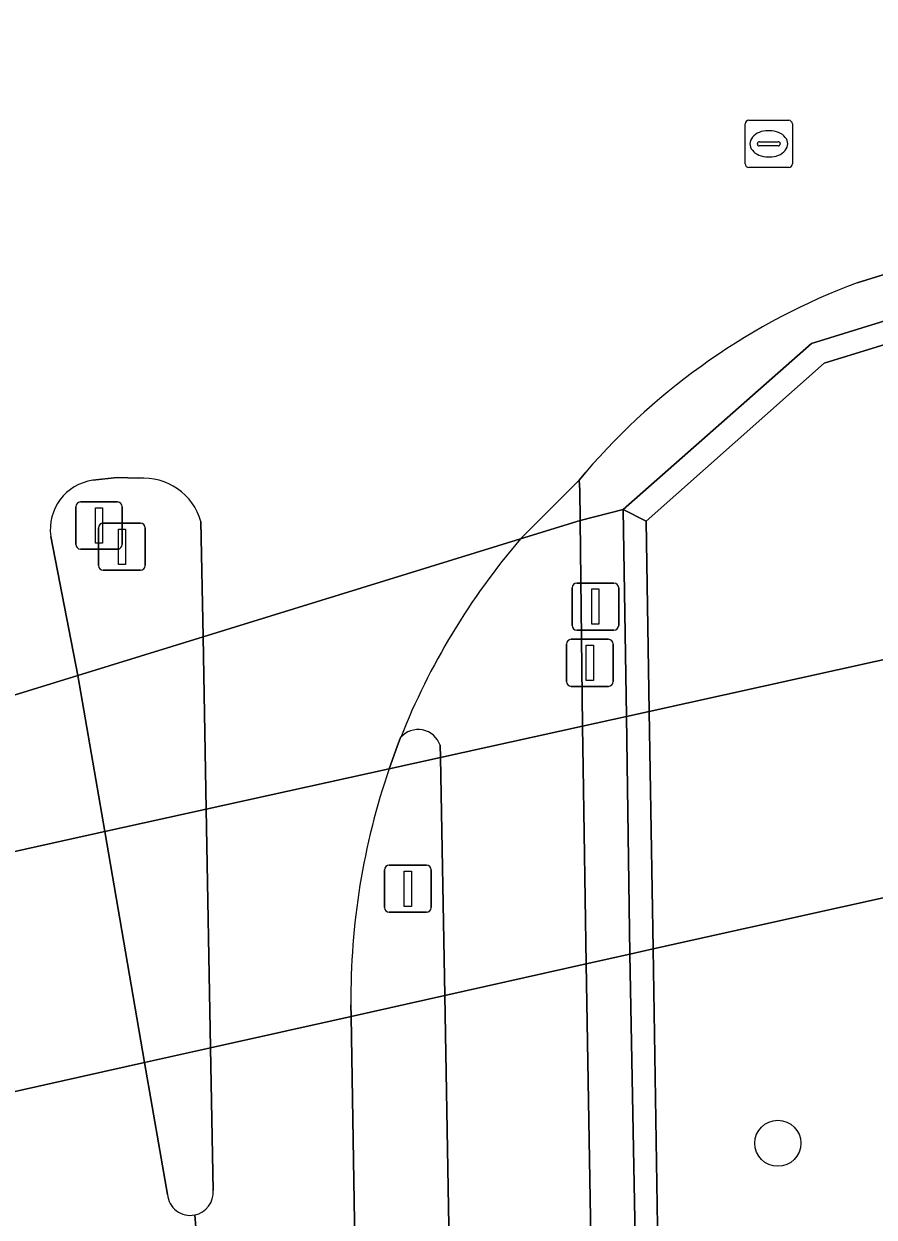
# Model space of a CAD drawing. Extents: x 160806 to 161707, y 383696 to 384148.
# Drawn here: x 161256.94 to 161275, y 383852.26 to 383877.62 of the extents above; entities that cross this region are included whole.
import ezdxf

# ---------------------------------------------------------------- set-up
doc = ezdxf.new("R2010")
doc.units = 0
for name, color, linetype in [('IMGEO_Boom', 7, 'Continuous'), ('IMGEO_Drukknoppaal', 7, 'Continuous'), ('IMGEO_Fietspad_open', 7, 'Continuous'), ('IMGEO_Lichtmast', 7, 'Continuous'), ('IMGEO_Muur', 7, 'Continuous'), ('IMGEO_OVBaan_gesloten', 7, 'Continuous'), ('IMGEO_Rijbaan_lokaal_gesloten', 7, 'Continuous'), ('IMGEO_Rioolput', 7, 'Continuous'), ('IMGEO_Tunneldeel', 7, 'Continuous'), ('IMGEO_Verkeerseiland_open', 7, 'Continuous'), ('IMGEO_Verkeersregelinstallatiepaal', 7, 'Continuous'), ('IMGEO_Voetpad_open', 7, 'Continuous')]:
    doc.layers.add(name, color=color, linetype=linetype)

msp = doc.modelspace()

# ---------------------------------------------------------------- linework, layer by layer
at = {"layer": 'IMGEO_Boom'}
msp.add_circle((161272.952, 383853.829), 0.489, dxfattribs=at)
at = {"layer": 'IMGEO_Drukknoppaal'}
for p, q in [((161268.563, 383864.539), (161269.353, 383864.539)), ((161269.353, 383864.539), (161268.563, 383864.539)), ((161268.463, 383863.639), (161268.463, 383864.439)), ((161268.463, 383864.439), (161268.463, 383863.639)), ((161269.453, 383864.439), (161269.453, 383863.639)), ((161269.453, 383863.639), (161269.453, 383864.439)), ((161269.353, 383863.539), (161268.563, 383863.539)), ((161268.563, 383863.539), (161269.353, 383863.539))]:
    msp.add_line(p, q, dxfattribs=at)
msp.add_lwpolyline([(161268.883, 383864.414), (161269.033, 383864.414), (161269.033, 383863.664), (161268.883, 383863.664), (161268.883, 383864.414)], dxfattribs=at)
for centre, start, end in [((161268.563, 383864.439), 90, 180), ((161268.563, 383864.439), 90, 180), ((161269.353, 383864.439), 0, 90), ((161269.353, 383864.439), 360, 90), ((161268.563, 383863.639), 180, 270), ((161268.563, 383863.639), 180, 270), ((161269.353, 383863.639), 270, 0), ((161269.353, 383863.639), 270, 0)]:
    msp.add_arc(centre, 0.1, start, end, dxfattribs=at)
at = {"layer": 'IMGEO_Fietspad_open'}
msp.add_lwpolyline([(161268.731, 383867.921), (161267.484, 383866.672), (161268.751, 383867.063), (161268.743, 383867.711)], close=True, dxfattribs=at)
for points in [[(161268.813, 383861.811), (161268.803, 383862.694), (161268.751, 383867.063), (161267.484, 383866.672)], [(161279.019, 383864.95), (161270.218, 383863.006), (161270.301, 383857.961), (161280.293, 383860.179)], [(161256.498, 383854.874), (161259.501, 383855.546), (161260.898, 383855.858), (161263.885, 383856.526), (161265.876, 383856.971), (161268.882, 383857.644), (161269.806, 383857.85), (161270.301, 383857.961), (161270.218, 383863.006), (161269.736, 383862.9), (161268.803, 383862.694), (161265.783, 383862.027), (161264.693, 383861.786), (161260.807, 383860.928), (161258.654, 383860.453), (161255.617, 383859.783)], [(161265.778, 383862.286), (161265.783, 383862.027), (161265.876, 383856.971), (161266.036, 383847.984), (161269.027, 383848.907), (161268.882, 383857.644), (161268.813, 383861.811)]]:
    msp.add_lwpolyline(points, dxfattribs=at)
for centre, radius, start, end in [((161278.878, 383856.925), 14.994, 139.4527, 158.3726), ((161265.311, 383862.129), 0.492, 18.6227, 139.1254)]:
    msp.add_arc(centre, radius, start, end, dxfattribs=at)
at = {"layer": 'IMGEO_Lichtmast'}
for p, q in [((161258.522, 383866.106), (161258.522, 383866.906)), ((161258.522, 383866.906), (161258.522, 383866.106)), ((161258.622, 383867.006), (161259.412, 383867.006)), ((161259.412, 383867.006), (161258.622, 383867.006)), ((161259.512, 383866.906), (161259.512, 383866.106)), ((161259.512, 383866.106), (161259.512, 383866.906)), ((161259.412, 383866.006), (161258.622, 383866.006)), ((161258.622, 383866.006), (161259.412, 383866.006))]:
    msp.add_line(p, q, dxfattribs=at)
msp.add_lwpolyline([(161258.942, 383866.881), (161259.092, 383866.881), (161259.092, 383866.131), (161258.942, 383866.131), (161258.942, 383866.881)], dxfattribs=at)
for centre, start, end in [((161258.622, 383866.906), 90, 180), ((161258.622, 383866.906), 90, 180), ((161259.412, 383866.906), 0, 90), ((161259.412, 383866.906), 360, 90), ((161258.622, 383866.106), 180, 270), ((161258.622, 383866.106), 180, 270), ((161259.412, 383866.106), 270, 0), ((161259.412, 383866.106), 270, 0)]:
    msp.add_arc(centre, 0.1, start, end, dxfattribs=at)
at = {"layer": 'IMGEO_Muur'}
for points in [[(161281.046, 383872.599), (161280.9, 383873.066), (161273.669, 383870.823), (161269.666, 383867.298), (161270.154, 383867.048), (161273.933, 383870.406)], [(161270.301, 383857.961), (161270.218, 383863.006), (161270.154, 383867.048), (161269.666, 383867.298), (161269.736, 383862.9), (161269.806, 383857.85), (161269.969, 383849.198), (161270.441, 383849.344)]]:
    msp.add_lwpolyline(points, close=True, dxfattribs=at)
at = {"layer": 'IMGEO_OVBaan_gesloten'}
for points in [[(161267.484, 383866.672), (161260.741, 383864.591), (161260.807, 383860.928), (161260.898, 383855.858), (161260.953, 383852.827)], [(161264.693, 383861.786), (161264.866, 383862.264), (161264.939, 383862.451)], [(161260.564, 383852.305), (161261, 383846.868), (161261.069, 383846.45), (161264.039, 383847.367), (161263.885, 383856.526), (161263.881, 383856.771)]]:
    msp.add_lwpolyline(points, dxfattribs=at)
for centre, radius, start, end in [((161278.878, 383856.925), 14.994, 139.4527, 158.3726), ((161278.94, 383856.906), 15.059, 161.092, 180.5136), ((161260.47, 383852.781), 0.485, 281.1675, 5.4448)]:
    msp.add_arc(centre, radius, start, end, dxfattribs=at)
at = {"layer": 'IMGEO_Rijbaan_lokaal_gesloten'}
for points in [[(161274.637, 383872.117), (161280.618, 383873.97), (161278.509, 383880.732), (161276.834, 383880.465), (161272.82, 383880.09), (161267.591, 383879.573), (161264.552, 383879.273), (161261.097, 383878.932)], [(161260.697, 383867.042), (161260.741, 383864.591), (161267.484, 383866.672), (161268.731, 383867.921), (161268.871, 383868.092)], [(161258.4, 383867.92), (161258.917, 383867.974), (161259.371, 383867.961)], [(161242.703, 383863.555), (161243.039, 383861.701), (161243.484, 383859.266), (161258.081, 383863.771), (161257.506, 383866.727)], [(161259.501, 383855.546), (161258.654, 383860.453), (161258.081, 383863.771), (161243.484, 383859.266), (161243.864, 383857.188), (161244.766, 383852.251), (161246.641, 383841.994), (161249.469, 383842.867), (161252.374, 383843.765), (161255.223, 383844.644), (161258.098, 383845.532), (161261.069, 383846.45), (161261, 383846.868), (161260.564, 383852.305)], [(161259.985, 383852.741), (161259.501, 383855.546)]]:
    msp.add_lwpolyline(points, dxfattribs=at)
for centre, radius, start, end in [((161279.605, 383858.857), 14.16, 110.5402, 139.2943), ((161258.556, 383866.871), 1.06, 98.478, 187.8284), ((161259.467, 383866.683), 1.282, 16.2682, 94.2831), ((161260.47, 383852.783), 0.487, 184.9272, 281.1117)]:
    msp.add_arc(centre, radius, start, end, dxfattribs=at)
at = {"layer": 'IMGEO_Rioolput'}
for p, q in [((161272.259, 383874.642), (161272.259, 383875.494)), ((161272.334, 383875.568), (161273.186, 383875.568)), ((161273.26, 383875.494), (161273.26, 383874.642)), ((161272.747, 383875.348), (161272.772, 383875.348)), ((161272.518, 383875.062), (161272.518, 383875.074)), ((161272.956, 383875.025), (161272.558, 383875.025)), ((161272.561, 383875.111), (161272.959, 383875.111)), ((161273.002, 383875.074), (161273.002, 383875.062)), ((161272.77, 383874.788), (161272.745, 383874.788)), ((161273.186, 383874.568), (161272.334, 383874.568))]:
    msp.add_line(p, q, dxfattribs=at)
for points in [[(161272.259, 383874.642), (161272.259, 383875.494)], [(161272.334, 383875.568), (161273.186, 383875.568)], [(161273.26, 383875.494), (161273.26, 383874.642)], [(161273.186, 383874.568), (161272.334, 383874.568)]]:
    msp.add_lwpolyline(points, dxfattribs=at)
for centre, radius, start, end in [((161272.336, 383875.492), 0.0765, 91.552, 178.448), ((161272.336, 383875.492), 0.0765, 91.552, 178.448), ((161273.184, 383875.492), 0.0765, 1.552, 88.448), ((161273.184, 383875.492), 0.0765, 1.552, 88.448), ((161272.558, 383875.071), 0.0403, 85.8775, 175.7526), ((161272.555, 383875.061), 0.0366, 178.938, 274.7102), ((161272.959, 383875.068), 0.043, 264.8664, 352.4533), ((161272.963, 383875.073), 0.0386, 1.7309, 96.639), ((161272.336, 383874.644), 0.0765, 181.552, 268.448), ((161272.336, 383874.644), 0.0765, 181.552, 268.448), ((161273.184, 383874.644), 0.0765, 271.552, 358.448), ((161273.184, 383874.644), 0.0765, 271.552, 358.448)]:
    msp.add_arc(centre, radius, start, end, dxfattribs=at)
for centre, major_axis, ratio, start_param, end_param in [((161272.746, 383875.068), (-0.387, 0.002), 0.722429, 4.712389, 7.853982), ((161272.771, 383875.068), (-0.39, 0.002), 0.717154, 1.570796, 4.712389)]:
    msp.add_ellipse(centre, major_axis=major_axis, ratio=ratio, start_param=start_param, end_param=end_param, dxfattribs=at)
at = {"layer": 'IMGEO_Tunneldeel'}
msp.add_lwpolyline([(161235.276, 383850.128), (161238.211, 383839.391), (161238.694, 383839.54), (161239.635, 383839.831), (161245.391, 383841.608), (161246.641, 383841.994), (161264.039, 383847.367), (161265.175, 383847.718), (161265.573, 383847.841), (161266.036, 383847.984), (161269.027, 383848.907), (161269.969, 383849.198), (161270.441, 383849.344), (161270.301, 383857.961), (161270.218, 383863.006), (161270.154, 383867.048), (161269.666, 383867.298), (161268.751, 383867.063), (161267.484, 383866.672), (161260.741, 383864.591), (161258.081, 383863.771), (161243.484, 383859.266), (161240.789, 383858.435), (161235.062, 383856.667)], dxfattribs=at)
at = {"layer": 'IMGEO_Verkeerseiland_open'}
for points in [[(161259.371, 383867.961), (161258.917, 383867.974), (161258.4, 383867.92)], [(161257.506, 383866.727), (161258.081, 383863.771), (161260.741, 383864.591), (161260.697, 383867.042)], [(161260.807, 383860.928), (161260.741, 383864.591), (161258.081, 383863.771), (161258.654, 383860.453), (161259.501, 383855.546), (161259.985, 383852.741)], [(161264.939, 383862.451), (161264.866, 383862.264), (161264.693, 383861.786)], [(161265.876, 383856.971), (161265.783, 383862.027), (161265.778, 383862.286)], [(161260.953, 383852.827), (161260.898, 383855.858), (161260.807, 383860.928)], [(161263.881, 383856.771), (161263.885, 383856.526), (161264.039, 383847.367), (161265.175, 383847.718), (161265.065, 383848.801), (161265.555, 383848.788), (161265.573, 383847.841), (161266.036, 383847.984), (161265.876, 383856.971)]]:
    msp.add_lwpolyline(points, dxfattribs=at)
msp.add_lwpolyline([(161269.736, 383862.9), (161269.666, 383867.298), (161268.751, 383867.063), (161268.803, 383862.694), (161268.813, 383861.811), (161268.882, 383857.644), (161269.027, 383848.907), (161269.969, 383849.198), (161269.806, 383857.85)], close=True, dxfattribs=at)
for centre, radius, start, end in [((161258.556, 383866.871), 1.06, 98.478, 187.8284), ((161259.467, 383866.683), 1.282, 16.2682, 94.2831), ((161265.311, 383862.129), 0.492, 18.6227, 139.1254), ((161278.94, 383856.906), 15.059, 161.092, 180.5136), ((161260.47, 383852.783), 0.487, 184.9272, 281.1117), ((161260.47, 383852.781), 0.485, 281.1675, 5.4448)]:
    msp.add_arc(centre, radius, start, end, dxfattribs=at)
at = {"layer": 'IMGEO_Verkeersregelinstallatiepaal'}
for p, q in [((161258.036, 383866.557), (161258.036, 383867.357)), ((161258.036, 383867.357), (161258.036, 383866.557)), ((161258.136, 383867.457), (161258.926, 383867.457)), ((161258.926, 383867.457), (161258.136, 383867.457)), ((161259.026, 383867.357), (161259.026, 383866.557)), ((161259.026, 383866.557), (161259.026, 383867.357)), ((161258.926, 383866.457), (161258.136, 383866.457)), ((161258.136, 383866.457), (161258.926, 383866.457)), ((161268.581, 383864.833), (161268.581, 383865.633)), ((161268.581, 383865.633), (161268.581, 383864.833)), ((161268.681, 383865.733), (161269.471, 383865.733)), ((161269.471, 383865.733), (161268.681, 383865.733)), ((161269.571, 383865.633), (161269.571, 383864.833)), ((161269.571, 383864.833), (161269.571, 383865.633)), ((161269.471, 383864.733), (161268.681, 383864.733)), ((161268.681, 383864.733), (161269.471, 383864.733)), ((161264.697, 383859.738), (161265.487, 383859.738)), ((161265.487, 383859.738), (161264.697, 383859.738)), ((161264.597, 383858.838), (161264.597, 383859.638)), ((161264.597, 383859.638), (161264.597, 383858.838)), ((161265.587, 383859.638), (161265.587, 383858.838)), ((161265.587, 383858.838), (161265.587, 383859.638)), ((161265.487, 383858.738), (161264.697, 383858.738)), ((161264.697, 383858.738), (161265.487, 383858.738))]:
    msp.add_line(p, q, dxfattribs=at)
for points in [[(161258.456, 383867.332), (161258.606, 383867.332), (161258.606, 383866.582), (161258.456, 383866.582), (161258.456, 383867.332)], [(161269.001, 383865.608), (161269.151, 383865.608), (161269.151, 383864.858), (161269.001, 383864.858), (161269.001, 383865.608)], [(161265.017, 383859.613), (161265.167, 383859.613), (161265.167, 383858.863), (161265.017, 383858.863), (161265.017, 383859.613)]]:
    msp.add_lwpolyline(points, dxfattribs=at)
for centre, start, end in [((161258.136, 383867.357), 90, 180), ((161258.136, 383867.357), 90, 180), ((161258.926, 383867.357), 0, 90), ((161258.926, 383867.357), 360, 90), ((161258.136, 383866.557), 180, 270), ((161258.136, 383866.557), 180, 270), ((161258.926, 383866.557), 270, 0), ((161258.926, 383866.557), 270, 0), ((161268.681, 383865.633), 90, 180), ((161268.681, 383865.633), 90, 180), ((161269.471, 383865.633), 0, 90), ((161269.471, 383865.633), 360, 90), ((161268.681, 383864.833), 180, 270), ((161268.681, 383864.833), 180, 270), ((161269.471, 383864.833), 270, 0), ((161269.471, 383864.833), 270, 0), ((161264.697, 383859.638), 90, 180), ((161264.697, 383859.638), 90, 180), ((161265.487, 383859.638), 0, 90), ((161265.487, 383859.638), 360, 90), ((161264.697, 383858.838), 180, 270), ((161264.697, 383858.838), 180, 270), ((161265.487, 383858.838), 270, 0), ((161265.487, 383858.838), 270, 0)]:
    msp.add_arc(centre, 0.1, start, end, dxfattribs=at)
at = {"layer": 'IMGEO_Voetpad_open'}
for points in [[(161268.871, 383868.092), (161268.731, 383867.921), (161268.743, 383867.711), (161268.751, 383867.063), (161269.666, 383867.298), (161273.669, 383870.823), (161280.9, 383873.066), (161280.618, 383873.97), (161274.637, 383872.117)], [(161282.396, 383871.18), (161281.82, 383872.838), (161281.046, 383872.599), (161273.933, 383870.406), (161270.154, 383867.048)], [(161235.444, 383855.327), (161241.303, 383856.622), (161243.864, 383857.188), (161246.843, 383857.846), (161249.897, 383858.52), (161252.76, 383859.152), (161255.617, 383859.783), (161258.654, 383860.453), (161260.807, 383860.928), (161264.693, 383861.786), (161265.783, 383862.027), (161268.803, 383862.694), (161269.736, 383862.9), (161270.218, 383863.006), (161270.154, 383867.048), (161269.666, 383867.298), (161268.751, 383867.063), (161267.484, 383866.672), (161260.741, 383864.591), (161258.081, 383863.771), (161243.484, 383859.266), (161240.789, 383858.435), (161235.062, 383856.667)], [(161270.154, 383867.048), (161270.218, 383863.006), (161279.019, 383864.95)], [(161280.293, 383860.179), (161270.301, 383857.961), (161270.441, 383849.344), (161270.445, 383849.119), (161286.521, 383836.429), (161287.024, 383840.083), (161287.12, 383840.789), (161287.138, 383840.922), (161287.167, 383841.668), (161287.228, 383843.199), (161287.383, 383844.857)], [(161246.641, 383841.994), (161264.039, 383847.367), (161265.175, 383847.718), (161265.573, 383847.841), (161266.036, 383847.984), (161269.027, 383848.907), (161269.969, 383849.198), (161270.441, 383849.344), (161270.301, 383857.961), (161269.806, 383857.85), (161268.882, 383857.644), (161265.876, 383856.971), (161263.885, 383856.526), (161260.898, 383855.858), (161259.501, 383855.546), (161256.498, 383854.874)]]:
    msp.add_lwpolyline(points, dxfattribs=at)
msp.add_arc((161279.605, 383858.857), 14.16, 110.5402, 139.2943, dxfattribs=at)

doc.saveas('drawing.dxf')
